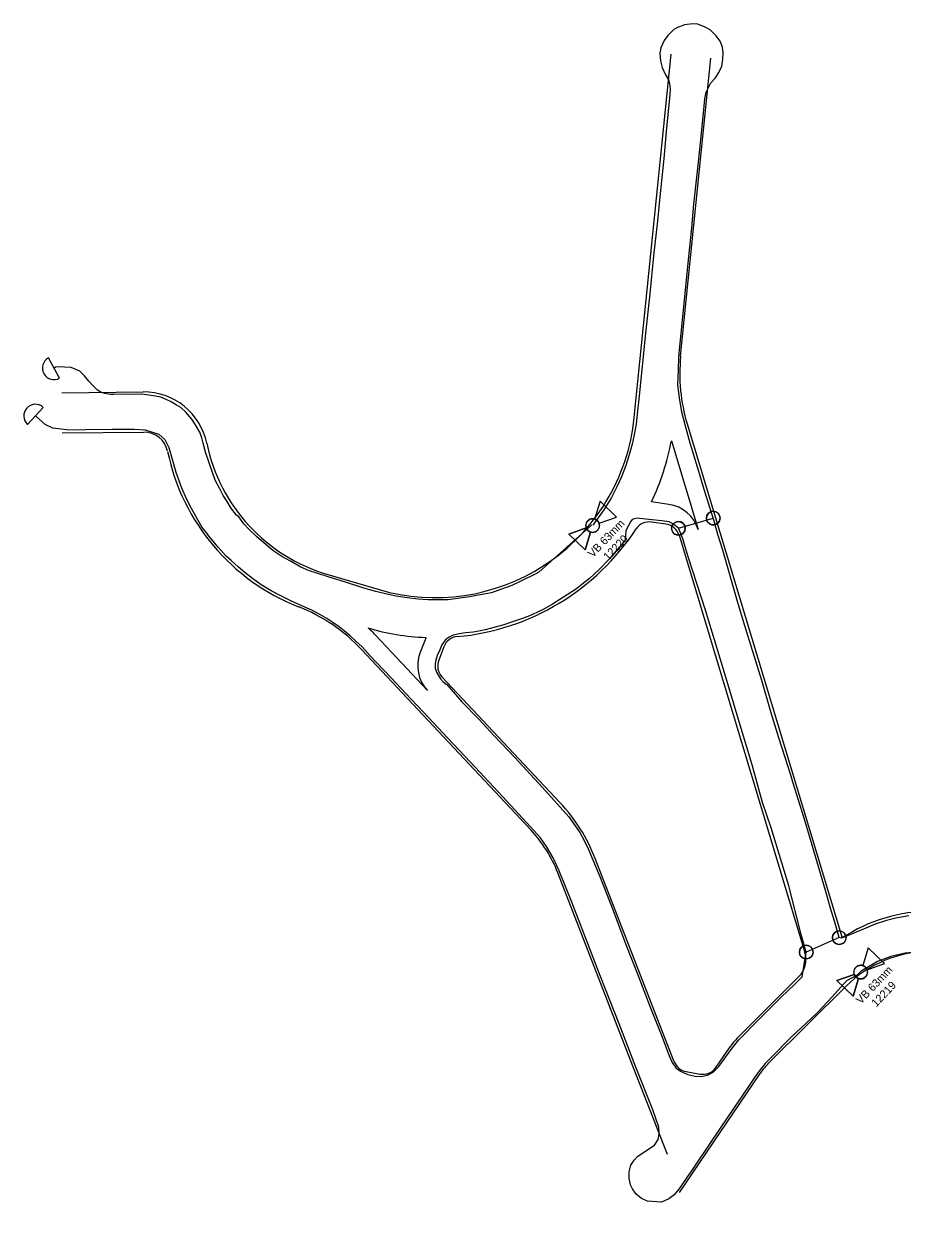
# Model space of a CAD drawing. Extents: x 325709 to 364434, y 7573432 to 7597073.
# Drawn here: x 329043.1 to 329372.4, y 7586994.5 to 7587440.9 of the extents above; entities that cross this region are included whole.
import ezdxf

# ---------------------------------------------------------------- set-up
doc = ezdxf.new("R2010")
doc.units = 0
for name, color, linetype in [('LOGRADOURO', 7, 'Continuous'), ('SIMBOLO', 7, 'Continuous'), ('TUBO_PEAD_GN_63', 7, 'Continuous'), ('VALVULA_PEAD_63', 7, 'Continuous'), ('VES - BLOQUEIIO', 7, 'Continuous')]:
    doc.layers.add(name, color=color, linetype=linetype)

# ---------------------------------------------------------------- blocks, each defined once
blk = doc.blocks.new('VALVULA_PEAD_DN_63')
at = {"layer": 'VALVULA_PEAD_63'}
for points in [[(-1.14, 0.57), (-4.25, 2.13), (-4.25, -2.13), (-1.14, -0.57)], [(-1.14, -0.57), (-4.25, -2.13), (-4.25, 2.13), (-1.14, 0.57)], [(1.14, -0.57), (4.25, -2.13), (4.25, 2.13), (1.14, 0.57)], [(1.14, -0.57), (4.25, -2.13), (4.25, 2.13), (1.14, 0.57)]]:
    blk.add_lwpolyline(points, dxfattribs=at)
blk.add_circle((0, 0), 1.28, dxfattribs=at)
for start, end in [(90, 270), (153.4349, 206.5651), (270, 90), (0, 26.5651), (333.4349, 0)]:
    blk.add_arc((0, 0), 1.28, start, end, dxfattribs=at)
blk = doc.blocks.new('INTERLIGACAO')
at = {"layer": 'SIMBOLO'}
blk.add_circle((0, 0), 1.28, dxfattribs=at)
for start, end in [(0, 180), (180, 0)]:
    blk.add_arc((0, 0), 1.28, start, end, dxfattribs=at)

msp = doc.modelspace()

# ---------------------------------------------------------------- linework, layer by layer
at = {"layer": 'LOGRADOURO'}
for p, q in [((329271.95, 7587293.38), (329285.74, 7587429.63)), ((329289.35, 7587316.35), (329300.66, 7587428.12)), ((329057.34, 7587302.66), (329087.87, 7587302.99)), ((329291.8, 7587291.02), (329349.96, 7587098.41)), ((329057.51, 7587287.66), (329088.03, 7587287.99)), ((329285.86, 7587284.73), (329295.91, 7587251.47)), ((329284.93, 7587260.88), (329278.39, 7587261.83)), ((329283.85, 7587253.46), (329278.47, 7587254.24)), ((329288.73, 7587249.28), (329335.96, 7587092.89)), ((329157.03, 7587234.58), (329176.26, 7587228.96)), ((329194.4, 7587191.13), (329175.19, 7587211.6)), ((329193.51, 7587210.13), (329191.62, 7587205.16)), ((329233.16, 7587138.86), (329169.72, 7587206.47)), ((329200.52, 7587207.47), (329198.63, 7587202.5)), ((329244.1, 7587149.13), (329199.86, 7587196.26)), ((329286.93, 7587052.04), (329257.27, 7587128.23)), ((329270.6, 7587052.65), (329243.29, 7587122.79)), ((329312, 7587062.39), (329333.68, 7587083.9)), ((329322.57, 7587051.74), (329351.37, 7587080.31)), ((329284.39, 7587017.22), (329270.6, 7587052.65)), ((329302.61, 7587049.94), (329306.73, 7587056.03)), ((329288.97, 7587002.99), (329319.15, 7587047.62)), ((329291.47, 7587048.31), (329296.59, 7587047.39))]:
    msp.add_line(p, q, dxfattribs=at)
for centre, radius, start, end in [((329354.02, 7587309.81), 65, 174.2203, 196.8041), ((329088.13, 7587278.99), 24, 11.4382, 90.6212), ((329197.33, 7587300.93), 75, 303.0029, 354.2203), ((329088.13, 7587278.99), 9, 11.4382, 90.6212), ((329197.33, 7587300.93), 90, 334.2448, 349.6282), ((329175.3, 7587296.96), 80, 191.7003, 248.5709), ((329175.3, 7587296.96), 65, 191.7003, 253.6824), ((329282.99, 7587247.52), 13.5, 16.8049, 81.7767), ((329277.61, 7587248.29), 6.01, 81.7913, 145.7823), ((329282.99, 7587247.52), 6, 16.8049, 81.7767), ((329197.33, 7587300.93), 90, 275.2572, 326.8486), ((329197.33, 7587300.93), 75, 253.6824, 303.0029), ((329122.32, 7587161.99), 65, 43.1803, 68.5709), ((329197.33, 7587300.93), 90, 253.6824, 267.7753), ((329122.32, 7587161.99), 72.5, 43.1803, 46.3809), ((329206.13, 7587205.34), 13.5, 155.1998, 159.2117), ((329206.13, 7587205.34), 6, 95.2572, 159.2117), ((329204.24, 7587200.37), 13.5, 159.2117, 223.1749), ((329204.24, 7587200.37), 6, 159.2117, 223.1749), ((329196.7, 7587104.65), 65, 21.2706, 43.1803), ((329196.7, 7587104.65), 50, 21.2706, 43.1803), ((329383.06, 7587048.37), 60, 89.7086, 123.4809), ((329327.34, 7587090.29), 9, 314.7685, 16.8041), ((329383.06, 7587048.37), 45, 89.7086, 134.7685), ((329341.93, 7587032.22), 42.5, 134.7685, 145.9338), ((329292.52, 7587054.21), 6, 201.2706, 259.8692), ((329297.64, 7587053.3), 6, 259.8692, 325.9338), ((329341.93, 7587032.22), 27.5, 134.7685, 145.9338), ((329231.68, 7587181.4), 330.06, 281.0807, 326.3865)]:
    msp.add_arc(centre, radius, start, end, dxfattribs=at)
at = {"layer": 'TUBO_PEAD_GN_63'}
for p, q in [((329056.49, 7587308.14), (329052.33, 7587315.77)), ((329044.49, 7587290.81), (329050.36, 7587297.23)), ((329236.17, 7587235.53), (329256.1, 7587253.16)), ((329288.5, 7587251.91), (329301.55, 7587255.71))]:
    msp.add_line(p, q, dxfattribs=at)
for points in [[(329374.96, 7587106.68), (329370.06, 7587105.77), (329366.57, 7587104.92), (329362.31, 7587103.6), (329358.74, 7587102.04), (329351.56, 7587099.07), (329349.64, 7587098.31), (329348.8, 7587098.51), (329347.11, 7587104.31), (329345.84, 7587108.67), (329343.7, 7587116.22), (329341.78, 7587122.58), (329338.02, 7587135.27), (329335.64, 7587143.29), (329331.43, 7587156.79), (329330.76, 7587159), (329326.15, 7587173.4), (329323.13, 7587183.11), (329319.73, 7587194.86), (329317.57, 7587202.08), (329312.94, 7587216.97), (329310.47, 7587225.31), (329305.13, 7587243.67), (329303.33, 7587249.61), (329301.86, 7587254.64), (329298.18, 7587266.46), (329296.11, 7587273.22), (329292.9, 7587283.82), (329291.1, 7587290.67), (329289.74, 7587295.4), (329288.97, 7587300.8), (329288.34, 7587305.64), (329288.52, 7587311.31), (329288.62, 7587316.04), (329289.1, 7587320.09), (329292.51, 7587354.89), (329293.49, 7587364.55), (329294.31, 7587373.33), (329295.93, 7587388.03), (329297.18, 7587399.95), (329298.12, 7587410.08), (329298.45, 7587412.78), (329298.86, 7587415.37), (329300.61, 7587418.83), (329302.4, 7587420.74), (329303.6, 7587422.72), (329304.73, 7587425.03), (329305.16, 7587427.65), (329305.28, 7587430.05), (329305, 7587432.2), (329304.14, 7587434.42), (329302.69, 7587436.49), (329300.44, 7587438.67), (329298.55, 7587439.72), (329295.81, 7587440.79), (329293.93, 7587440.95), (329290.77, 7587440.51), (329288.89, 7587439.81), (329288.47, 7587439.66), (329286.78, 7587438.78), (329284.52, 7587436.56), (329283.17, 7587434.64), (329281.9, 7587431.98), (329281.52, 7587429.97), (329281.77, 7587427.07), (329282.4, 7587424.56), (329283.55, 7587422.14), (329284.73, 7587419.99), (329285.19, 7587418.64), (329285.43, 7587416.53), (329285.28, 7587414.37), (329284.01, 7587401.92), (329282.99, 7587390.43), (329281.52, 7587376.17), (329280.65, 7587367.07), (329279.16, 7587354.05), (329277.77, 7587339.73), (329276.15, 7587325.02), (329274.96, 7587312.63), (329273.72, 7587300.28), (329273.06, 7587294.76), (329272.69, 7587290.98), (329271.92, 7587286.98), (329271.23, 7587283.41), (329269.97, 7587279.06), (329268.82, 7587275.44), (329267.15, 7587271.16), (329265.44, 7587267.43), (329263.36, 7587263.45), (329260.51, 7587258.82), (329256.43, 7587253.12)], [(329374.96, 7587106.68), (329370.06, 7587105.77), (329366.57, 7587104.92), (329362.31, 7587103.6), (329358.74, 7587102.04), (329351.56, 7587099.07), (329349.64, 7587098.31), (329348.8, 7587098.51), (329347.11, 7587104.31), (329345.84, 7587108.67), (329343.7, 7587116.22), (329341.78, 7587122.58), (329338.02, 7587135.27), (329335.64, 7587143.29), (329331.43, 7587156.79), (329330.76, 7587159), (329326.15, 7587173.4), (329323.13, 7587183.11), (329319.73, 7587194.86), (329317.57, 7587202.08), (329312.94, 7587216.97), (329310.47, 7587225.31), (329305.13, 7587243.67), (329303.33, 7587249.61), (329301.86, 7587254.64), (329298.18, 7587266.46), (329296.11, 7587273.22), (329292.9, 7587283.82), (329291.1, 7587290.67), (329289.74, 7587295.4), (329288.97, 7587300.8), (329288.34, 7587305.64), (329288.52, 7587311.31), (329288.62, 7587316.04), (329289.1, 7587320.09), (329292.51, 7587354.89), (329293.49, 7587364.55), (329294.31, 7587373.33), (329295.93, 7587388.03), (329297.18, 7587399.95), (329298.12, 7587410.08), (329298.45, 7587412.78), (329298.86, 7587415.37), (329300.61, 7587418.83), (329302.4, 7587420.74), (329303.6, 7587422.72), (329304.73, 7587425.03), (329305.16, 7587427.65), (329305.28, 7587430.05), (329305, 7587432.2), (329304.14, 7587434.42), (329302.69, 7587436.49), (329300.44, 7587438.67), (329298.55, 7587439.72), (329295.81, 7587440.79), (329293.93, 7587440.95), (329290.77, 7587440.51), (329288.89, 7587439.81), (329288.47, 7587439.66), (329286.78, 7587438.78), (329284.52, 7587436.56), (329283.17, 7587434.64), (329281.9, 7587431.98), (329281.52, 7587429.97), (329281.77, 7587427.07), (329282.4, 7587424.56), (329283.55, 7587422.14), (329284.73, 7587419.99), (329285.19, 7587418.64), (329285.43, 7587416.53), (329285.28, 7587414.37), (329284.01, 7587401.92), (329282.99, 7587390.43), (329281.52, 7587376.17), (329280.65, 7587367.07), (329279.16, 7587354.05), (329277.77, 7587339.73), (329276.15, 7587325.02), (329274.96, 7587312.63), (329273.72, 7587300.28), (329273.06, 7587294.76), (329272.69, 7587290.98), (329271.92, 7587286.98), (329271.23, 7587283.41), (329269.97, 7587279.06), (329268.82, 7587275.44), (329267.15, 7587271.16), (329265.44, 7587267.43), (329263.36, 7587263.45), (329260.51, 7587258.82), (329256.43, 7587253.12)], [(329123.7, 7587256.22), (329122.8, 7587256.81), (329120.73, 7587259.58), (329119.36, 7587261.94), (329117.8, 7587264.14), (329116.48, 7587266.95), (329114.88, 7587269.99), (329112.75, 7587276.07), (329111.26, 7587280.45), (329110.29, 7587283.83), (329109.83, 7587285.8), (329109.12, 7587287.98), (329107.39, 7587290.73), (329106.11, 7587292.84), (329103.85, 7587295.37), (329101.9, 7587297.21), (329099.95, 7587298.25), (329098.34, 7587299.28), (329096.16, 7587300.32), (329094.4, 7587300.99), (329092.45, 7587301.4), (329090.01, 7587301.77), (329087.29, 7587302.13), (329083.43, 7587302.1), (329080.25, 7587302.14), (329076.85, 7587302.05), (329075.53, 7587302), (329073.4, 7587302.43), (329071.95, 7587302.9), (329070.7, 7587303.67), (329068.94, 7587305.46), (329067.48, 7587307.05), (329065.84, 7587309.09), (329064.03, 7587310.8), (329062.63, 7587311.45), (329060.87, 7587312.18), (329058.34, 7587312.31), (329056.73, 7587312.42), (329055.12, 7587312.23), (329054.41, 7587311.96)], [(329123.7, 7587256.22), (329122.8, 7587256.81), (329120.73, 7587259.58), (329119.36, 7587261.94), (329117.8, 7587264.14), (329116.48, 7587266.95), (329114.88, 7587269.99), (329112.75, 7587276.07), (329111.26, 7587280.45), (329110.29, 7587283.83), (329109.83, 7587285.8), (329109.12, 7587287.98), (329107.39, 7587290.73), (329106.11, 7587292.84), (329103.85, 7587295.37), (329101.9, 7587297.21), (329099.95, 7587298.25), (329098.34, 7587299.28), (329096.16, 7587300.32), (329094.4, 7587300.99), (329092.45, 7587301.4), (329090.01, 7587301.77), (329087.29, 7587302.13), (329083.43, 7587302.1), (329080.25, 7587302.14), (329076.85, 7587302.05), (329075.53, 7587302), (329073.4, 7587302.43), (329071.95, 7587302.9), (329070.7, 7587303.67), (329068.94, 7587305.46), (329067.48, 7587307.05), (329065.84, 7587309.09), (329064.03, 7587310.8), (329062.63, 7587311.45), (329060.87, 7587312.18), (329058.34, 7587312.31), (329056.73, 7587312.42), (329055.12, 7587312.23), (329054.41, 7587311.96)], [(329059.18, 7587288.79), (329053.96, 7587289.46), (329051.07, 7587290.85), (329047.43, 7587294.02)], [(329059.18, 7587288.79), (329053.96, 7587289.46), (329051.07, 7587290.85), (329047.43, 7587294.02)], [(329059.18, 7587288.79), (329066.32, 7587288.91), (329076.19, 7587289), (329084.5, 7587289.06), (329088.62, 7587288.79), (329093.69, 7587287.17), (329095.89, 7587285.13), (329097.48, 7587282.22), (329098.73, 7587277.83), (329100.03, 7587272.96), (329102.14, 7587267.04), (329104.11, 7587262.81), (329105.8, 7587259.4), (329107.57, 7587256.39), (329109.99, 7587252.14), (329112.13, 7587249.51)], [(329059.18, 7587288.79), (329066.32, 7587288.91), (329076.19, 7587289), (329084.5, 7587289.06), (329088.62, 7587288.79), (329093.69, 7587287.17), (329095.89, 7587285.13), (329097.48, 7587282.22), (329098.73, 7587277.83), (329100.03, 7587272.96), (329102.14, 7587267.04), (329104.11, 7587262.81), (329105.8, 7587259.4), (329107.57, 7587256.39), (329109.99, 7587252.14), (329112.13, 7587249.51)], [(329236.17, 7587235.53), (329235, 7587234.88), (329229.7, 7587232.27), (329226, 7587230.52), (329222.16, 7587229.12), (329218.42, 7587227.75), (329214.16, 7587226.94), (329210.21, 7587226.21), (329205.68, 7587225.6), (329202.19, 7587225.15), (329198.03, 7587225.12), (329194.58, 7587225.16), (329190.92, 7587225.38), (329186.8, 7587225.81), (329182.64, 7587226.5), (329179.19, 7587227.22), (329175.05, 7587228.22), (329170.59, 7587229.52), (329163.3, 7587231.84), (329157.52, 7587233.58), (329152.97, 7587235.09), (329149.82, 7587236.12), (329146.95, 7587237.4), (329143.06, 7587239.58), (329139.79, 7587241.34), (329136.44, 7587243.56), (329133.12, 7587246.42), (329130.35, 7587248.89), (329127.5, 7587251.57), (329125.62, 7587253.6), (329123.7, 7587256.22)], [(329236.17, 7587235.53), (329235, 7587234.88), (329229.7, 7587232.27), (329226, 7587230.52), (329222.16, 7587229.12), (329218.42, 7587227.75), (329214.16, 7587226.94), (329210.21, 7587226.21), (329205.68, 7587225.6), (329202.19, 7587225.15), (329198.03, 7587225.12), (329194.58, 7587225.16), (329190.92, 7587225.38), (329186.8, 7587225.81), (329182.64, 7587226.5), (329179.19, 7587227.22), (329175.05, 7587228.22), (329170.59, 7587229.52), (329163.3, 7587231.84), (329157.52, 7587233.58), (329152.97, 7587235.09), (329149.82, 7587236.12), (329146.95, 7587237.4), (329143.06, 7587239.58), (329139.79, 7587241.34), (329136.44, 7587243.56), (329133.12, 7587246.42), (329130.35, 7587248.89), (329127.5, 7587251.57), (329125.62, 7587253.6), (329123.7, 7587256.22)], [(329348.8, 7587098.51), (329336.42, 7587093.12), (329334.57, 7587099.73), (329329.89, 7587117.92), (329323.34, 7587139.63), (329320.01, 7587149.19), (329316.2, 7587163.25), (329310.57, 7587181.89), (329307.02, 7587193.67), (329302.9, 7587207.28), (329298.67, 7587221.29), (329292.24, 7587240.8), (329291.05, 7587244.91), (329290.3, 7587247.62), (329289.4, 7587249.91), (329288.5, 7587251.91), (329286.61, 7587253.44), (329285.04, 7587254.29), (329282.31, 7587254.65), (329277.41, 7587255.26), (329272.96, 7587255.69), (329271.21, 7587255.18), (329270.58, 7587254.32), (329268.85, 7587251.07)], [(329348.8, 7587098.51), (329336.42, 7587093.12), (329334.57, 7587099.73), (329329.89, 7587117.92), (329323.34, 7587139.63), (329320.01, 7587149.19), (329316.2, 7587163.25), (329310.57, 7587181.89), (329307.02, 7587193.67), (329302.9, 7587207.28), (329298.67, 7587221.29), (329292.24, 7587240.8), (329291.05, 7587244.91), (329290.3, 7587247.62), (329289.4, 7587249.91), (329288.5, 7587251.91), (329286.61, 7587253.44), (329285.04, 7587254.29), (329282.31, 7587254.65), (329277.41, 7587255.26), (329272.96, 7587255.69), (329271.21, 7587255.18), (329270.58, 7587254.32), (329268.85, 7587251.07)], [(329340.77, 7587070.58), (329340.14, 7587070.03), (329330.88, 7587061.29), (329323.14, 7587053.54), (329320.99, 7587051.3), (329318.99, 7587048.89), (329317.02, 7587046.1), (329315.05, 7587043.12), (329308.92, 7587034.07), (329304.47, 7587027.47), (329299.77, 7587020.65), (329294.45, 7587012.67), (329288.63, 7587004.23), (329286.87, 7587002.19), (329284.92, 7587000.7), (329282.13, 7586999.37), (329276.95, 7586999.71), (329274.63, 7587000.72), (329272.71, 7587002.43), (329271.35, 7587004.44), (329270.59, 7587005.95), (329270.06, 7587008.37), (329270.03, 7587010.79), (329270.73, 7587013.21), (329271.88, 7587015.14), (329273.31, 7587016.64), (329275.38, 7587018.05), (329277.39, 7587019.35), (329279.49, 7587020.78), (329280.86, 7587022.88), (329281.35, 7587025.1), (329281.21, 7587027.53), (329278.9, 7587034.03), (329272.49, 7587049.98), (329266.25, 7587066.28), (329259.32, 7587083.91), (329248.54, 7587111.84), (329243.86, 7587123.6), (329241.57, 7587128.46), (329239.02, 7587132.63), (329236.79, 7587135.86), (329233.09, 7587140.09), (329222.65, 7587151.28), (329210.53, 7587164.29), (329201.97, 7587173.37), (329193.07, 7587182.86), (329188.34, 7587187.87), (329180.71, 7587196.01), (329172.94, 7587204.17), (329169.88, 7587207.51), (329167.56, 7587209.64), (329165.48, 7587211.67), (329163.25, 7587213.49), (329161.3, 7587215), (329158.92, 7587216.58), (329156.64, 7587218.12), (329154.02, 7587219.62), (329151.02, 7587221.27), (329147.32, 7587222.9), (329143.19, 7587224.75), (329139.39, 7587226.62), (329135.81, 7587228.49), (329132.1, 7587230.77), (329128.82, 7587233.06), (329126.07, 7587235.23), (329123.55, 7587237.38), (329120.78, 7587239.85), (329118.95, 7587241.51), (329116, 7587244.85), (329112.13, 7587249.51)], [(329340.77, 7587070.58), (329340.14, 7587070.03), (329330.88, 7587061.29), (329323.14, 7587053.54), (329320.99, 7587051.3), (329318.99, 7587048.89), (329317.02, 7587046.1), (329315.05, 7587043.12), (329308.92, 7587034.07), (329304.47, 7587027.47), (329299.77, 7587020.65), (329294.45, 7587012.67), (329288.63, 7587004.23), (329286.87, 7587002.19), (329284.92, 7587000.7), (329282.13, 7586999.37), (329276.95, 7586999.71), (329274.63, 7587000.72), (329272.71, 7587002.43), (329271.35, 7587004.44), (329270.59, 7587005.95), (329270.06, 7587008.37), (329270.03, 7587010.79), (329270.73, 7587013.21), (329271.88, 7587015.14), (329273.31, 7587016.64), (329275.38, 7587018.05), (329277.39, 7587019.35), (329279.49, 7587020.78), (329280.86, 7587022.88), (329281.35, 7587025.1), (329281.21, 7587027.53), (329278.9, 7587034.03), (329272.49, 7587049.98), (329266.25, 7587066.28), (329259.32, 7587083.91), (329248.54, 7587111.84), (329243.86, 7587123.6), (329241.57, 7587128.46), (329239.02, 7587132.63), (329236.79, 7587135.86), (329233.09, 7587140.09), (329222.65, 7587151.28), (329210.53, 7587164.29), (329201.97, 7587173.37), (329193.07, 7587182.86), (329188.34, 7587187.87), (329180.71, 7587196.01), (329172.94, 7587204.17), (329169.88, 7587207.51), (329167.56, 7587209.64), (329165.48, 7587211.67), (329163.25, 7587213.49), (329161.3, 7587215), (329158.92, 7587216.58), (329156.64, 7587218.12), (329154.02, 7587219.62), (329151.02, 7587221.27), (329147.32, 7587222.9), (329143.19, 7587224.75), (329139.39, 7587226.62), (329135.81, 7587228.49), (329132.1, 7587230.77), (329128.82, 7587233.06), (329126.07, 7587235.23), (329123.55, 7587237.38), (329120.78, 7587239.85), (329118.95, 7587241.51), (329116, 7587244.85), (329112.13, 7587249.51)], [(329268.85, 7587251.07), (329268.49, 7587247.49), (329265.69, 7587244.11), (329262.66, 7587240.43), (329258.85, 7587236.42), (329255.16, 7587233.06), (329249.95, 7587228.98), (329245.44, 7587226.06), (329241.28, 7587223.46), (329238.04, 7587221.61), (329236.76, 7587221.03), (329236.38, 7587220.89), (329233.35, 7587219.4), (329230.04, 7587218.11), (329226.34, 7587216.8), (329223.06, 7587215.73), (329219.82, 7587214.81), (329216, 7587213.89), (329213.66, 7587213.33), (329211.55, 7587212.98), (329208.79, 7587212.69), (329207.81, 7587212.62), (329205.81, 7587212.29), (329204.03, 7587211.87), (329202.52, 7587211.09), (329201.24, 7587210.13), (329200.4, 7587209.16), (329199.86, 7587208.3), (329199.01, 7587206.35), (329198.08, 7587204.3), (329197.56, 7587202.49), (329197.3, 7587201.29), (329197.28, 7587199.48), (329197.76, 7587198.01), (329198.52, 7587196.71), (329199.3, 7587195.49), (329200.33, 7587194.38), (329201.39, 7587193.45), (329201.62, 7587193.35), (329207.35, 7587186.9), (329213.62, 7587180.38), (329219.43, 7587174.19), (329227.26, 7587165.87), (329228.72, 7587164.4), (329237.59, 7587154.82), (329247.39, 7587143.79), (329249.85, 7587140.42), (329251.6, 7587137.86), (329253.16, 7587134.89), (329254.81, 7587131.51), (329259, 7587121.46), (329264.01, 7587108.69), (329268.82, 7587095.96), (329273.24, 7587084.63), (329277.82, 7587072.9), (329282.32, 7587061.64), (329285.08, 7587054.19), (329286.18, 7587051.76), (329287.56, 7587049.74), (329289.24, 7587048.44), (329292.06, 7587047.22), (329294.85, 7587046.55), (329297.07, 7587046.46), (329299.38, 7587046.96), (329301.58, 7587048.16), (329303.71, 7587050.21), (329308.34, 7587056.65), (329311.16, 7587060.25), (329318.61, 7587067.8), (329326.93, 7587076.14), (329332.27, 7587081.21), (329334.86, 7587083.82), (329336.42, 7587093.12)], [(329268.85, 7587251.07), (329268.49, 7587247.49), (329265.69, 7587244.11), (329262.66, 7587240.43), (329258.85, 7587236.42), (329255.16, 7587233.06), (329249.95, 7587228.98), (329245.44, 7587226.06), (329241.28, 7587223.46), (329238.04, 7587221.61), (329236.76, 7587221.03), (329236.38, 7587220.89), (329233.35, 7587219.4), (329230.04, 7587218.11), (329226.34, 7587216.8), (329223.06, 7587215.73), (329219.82, 7587214.81), (329216, 7587213.89), (329213.66, 7587213.33), (329211.55, 7587212.98), (329208.79, 7587212.69), (329207.81, 7587212.62), (329205.81, 7587212.29), (329204.03, 7587211.87), (329202.52, 7587211.09), (329201.24, 7587210.13), (329200.4, 7587209.16), (329199.86, 7587208.3), (329199.01, 7587206.35), (329198.08, 7587204.3), (329197.56, 7587202.49), (329197.3, 7587201.29), (329197.28, 7587199.48), (329197.76, 7587198.01), (329198.52, 7587196.71), (329199.3, 7587195.49), (329200.33, 7587194.38), (329201.39, 7587193.45), (329201.62, 7587193.35), (329207.35, 7587186.9), (329213.62, 7587180.38), (329219.43, 7587174.19), (329227.26, 7587165.87), (329228.72, 7587164.4), (329237.59, 7587154.82), (329247.39, 7587143.79), (329249.85, 7587140.42), (329251.6, 7587137.86), (329253.16, 7587134.89), (329254.81, 7587131.51), (329259, 7587121.46), (329264.01, 7587108.69), (329268.82, 7587095.96), (329273.24, 7587084.63), (329277.82, 7587072.9), (329282.32, 7587061.64), (329285.08, 7587054.19), (329286.18, 7587051.76), (329287.56, 7587049.74), (329289.24, 7587048.44), (329292.06, 7587047.22), (329294.85, 7587046.55), (329297.07, 7587046.46), (329299.38, 7587046.96), (329301.58, 7587048.16), (329303.71, 7587050.21), (329308.34, 7587056.65), (329311.16, 7587060.25), (329318.61, 7587067.8), (329326.93, 7587076.14), (329332.27, 7587081.21), (329334.86, 7587083.82)], [(329387.54, 7587094.05), (329380.64, 7587093.46), (329373.52, 7587092.67), (329368.1, 7587091.42), (329363.15, 7587089.55), (329357.65, 7587086.36), (329356.92, 7587085.8)], [(329387.54, 7587094.05), (329380.64, 7587093.46), (329373.52, 7587092.67), (329368.1, 7587091.42), (329363.15, 7587089.55), (329357.65, 7587086.36), (329356.92, 7587085.8)], [(329340.77, 7587070.58), (329346.19, 7587076.35), (329351.62, 7587082.52), (329355.7, 7587084.59), (329356.92, 7587085.8)], [(329340.77, 7587070.58), (329346.19, 7587076.35), (329351.62, 7587082.52), (329355.7, 7587084.59), (329356.92, 7587085.8)]]:
    msp.add_lwpolyline(points, dxfattribs=at)
for centre, start, end in [((329054.41, 7587311.96), 118.6298, 298.6298), ((329047.43, 7587294.02), 47.5557, 227.5557)]:
    msp.add_arc(centre, 4.35, start, end, dxfattribs=at)

# ---------------------------------------------------------------- block references
at = {"layer": 'SIMBOLO', "xscale": 1.9999999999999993, "yscale": 1.9999999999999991, "rotation": 0.14972222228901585}
for p in [(329301.55, 7587255.71), (329288.5, 7587251.91), (329348.8, 7587098.51), (329336.42, 7587093.12)]:
    msp.add_blockref('INTERLIGACAO', p, dxfattribs=at)
at = {"layer": 'VES - BLOQUEIIO', "xscale": 1.9999999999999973, "yscale": 1.9999999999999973, "rotation": 46.292881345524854}
for p in [(329256.35, 7587252.94), (329356.84, 7587085.62)]:
    msp.add_blockref('VALVULA_PEAD_DN_63', p, dxfattribs=at)

# ---------------------------------------------------------------- texts
for s, p in [('VB 63mm', (329256.42, 7587240.74)), ('12220', (329262.2, 7587239.65)), ('VB 63mm', (329356.91, 7587073.43)), ('12219', (329362.69, 7587072.34))]:
    msp.add_text(s, height=3, rotation=46.2929).set_placement(p)

doc.saveas('drawing.dxf')
